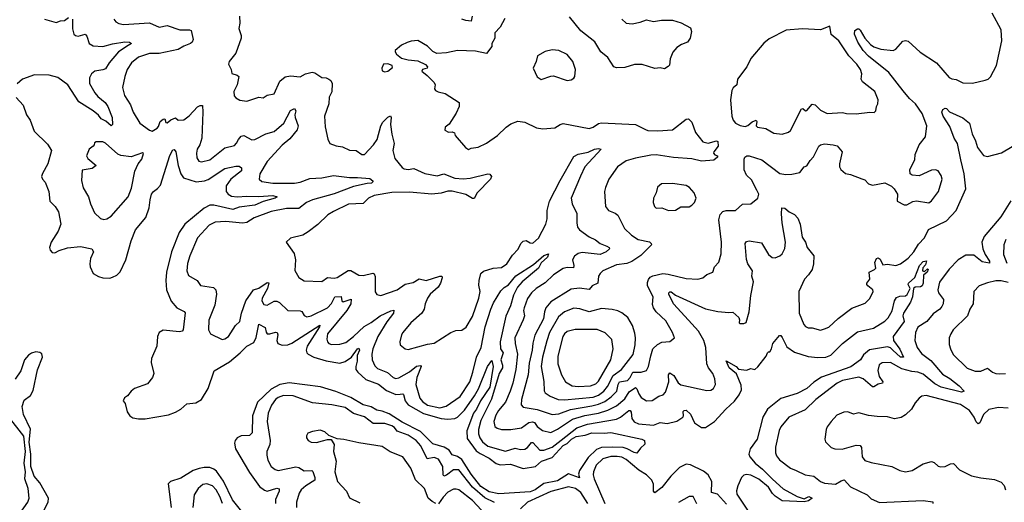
# Model space of a CAD drawing. Extents: x 1954683 to 2060285, y 904798 to 1016299.
# Tile 446 of 472: x 2036198 to 2043387, y 991013 to 994540. Entities that reach past the tile are written whole.
import ezdxf

# ---------------------------------------------------------------- set-up
doc = ezdxf.new("R2010")
doc.units = 0

msp = doc.modelspace()

# ---------------------------------------------------------------- linework, layer by layer
at = {"layer": '0CON10XD'}
for points in [[(2037801.8, 994565), (2037804.4, 994515), (2037798.6, 994475), (2037814.3, 994425), (2037814.3, 994405), (2037777.1, 994295), (2037726.2, 994235), (2037722, 994215), (2037742, 994175), (2037745.8, 994145.8), (2037785.6, 994135.6), (2037797.5, 994125), (2037786.7, 994065), (2037761.9, 994015), (2037764.4, 993984.4), (2037775, 993968.8), (2037805, 993952), (2037855, 993944.2), (2037945, 993973.8), (2037975, 993970), (2038005, 993988), (2038055, 993998.8), (2038098.3, 994091.7), (2038135, 994123.5), (2038175, 994130), (2038245, 994122), (2038285, 994143.8), (2038334.3, 994155.7), (2038352.7, 994152.7), (2038405, 994116.7), (2038435, 994116.2), (2038455, 994106), (2038470, 994095), (2038479.4, 994075), (2038476.9, 994013.1), (2038457.1, 993975), (2038455.6, 993925), (2038424.2, 993835), (2038428.3, 993758.3), (2038447.3, 993667.3), (2038462.5, 993635), (2038507.7, 993617.7), (2038555, 993612), (2038605, 993586), (2038655, 993584), (2038695, 993556.2), (2038715, 993556.2), (2038781.4, 993625), (2038807.5, 993665), (2038835, 993764), (2038848.5, 993791.5), (2038885, 993828), (2038905, 993836.7), (2038910, 993825), (2038905.5, 993775), (2038914, 993704), (2038932.7, 993635), (2038923.3, 993585), (2038937.1, 993525), (2038990, 993460), (2039005, 993450.6), (2039035, 993445.7), (2039075, 993452.9), (2039156.1, 993416.1), (2039245, 993399.1), (2039295, 993414.6), (2039375, 993381.5), (2039435, 993377.2), (2039486.9, 993383.1), (2039615, 993414), (2039630.7, 993410.7), (2039643.3, 993395), (2039635.8, 993375), (2039539.2, 993275), (2039515, 993234.2), (2039505, 993232.9), (2039455, 993263.6), (2039355, 993287.5), (2039325, 993288), (2039275, 993271.7), (2039206.2, 993266.2), (2039045, 993280.3), (2038915, 993277.3), (2038785.3, 993254.7), (2038744.3, 993235), (2038705, 993197.8), (2038597.4, 993192.6), (2038488, 993138), (2038446.9, 993113.1), (2038375, 993042.9), (2038305, 992988.9), (2038265, 992965.8), (2038176.1, 992943.9), (2038143.8, 992915), (2038202.1, 992832.1), (2038212.5, 992785), (2038207, 992707), (2038235.6, 992655.6), (2038275, 992630.8), (2038404.1, 992625.9), (2038445, 992655.5), (2038495, 992650.7), (2038515, 992655.4), (2038595, 992707.7), (2038616.6, 992706.6), (2038675, 992672.9), (2038705, 992671.9), (2038775, 992686.9), (2038785, 992682), (2038792.7, 992662.7), (2038792.4, 992552.4), (2038805, 992532), (2038835, 992524.4), (2038955, 992566.5), (2039011.3, 992608.7), (2039069.7, 992619.7), (2039115, 992645.5), (2039165, 992634.1), (2039265, 992666.7), (2039280, 992665), (2039282.5, 992655), (2039270.9, 992615), (2039254.1, 992585.9), (2039195, 992534.2), (2039174.4, 992505), (2039157.1, 992465), (2039150, 992425), (2039134, 992395), (2039054.2, 992325), (2038994.5, 992255.5), (2038985, 992236.7), (2038974.3, 992185.7), (2038976.2, 992165), (2039011.2, 992135), (2039035, 992130), (2039175, 992169.5), (2039223.3, 992176.7), (2039345, 992254), (2039382.1, 992267.9), (2039425, 992271.2), (2039457, 992293), (2039505, 992371.2), (2039550, 992505), (2039561.1, 992555), (2039551.2, 992601.2), (2039553.8, 992635), (2039565.4, 992684.6), (2039585, 992703.1), (2039655, 992724.4), (2039715, 992728.9), (2039755.7, 992755), (2039795, 992820), (2039837.4, 992862.6), (2039856.5, 992903.5), (2039875, 992922.5), (2039895, 992927.5), (2039925, 992908.6), (2039945, 992907.1), (2039985, 992944.3), (2040039.6, 993045), (2040049.3, 993085), (2040050, 993145), (2040066.9, 993215), (2040143.8, 993365), (2040245, 993540), (2040275, 993557.1), (2040347.6, 993572.4), (2040395, 993594.4), (2040425, 993599.4), (2040442.5, 993595), (2040323.8, 993465), (2040292.5, 993397.5), (2040223.8, 993235), (2040231.1, 993195), (2040264.7, 993125), (2040265.4, 993055), (2040271.5, 993025), (2040285.6, 993005), (2040355, 992953.8), (2040401.7, 992931.7), (2040436.9, 992905), (2040485.8, 992885), (2040500.6, 992875), (2040504.3, 992865), (2040480, 992845), (2040435, 992825.2), (2040305, 992837.9), (2040275, 992830.8), (2040247.7, 992812.3), (2040233.2, 992785), (2040244.6, 992745), (2040241.9, 992728.1), (2040195, 992730), (2040165, 992722.5), (2040095, 992675.5), (2040035, 992617.5), (2039967.8, 992575), (2039934.7, 992545.3), (2039906.5, 992503.5), (2039881.2, 992435), (2039876.9, 992415), (2039883.1, 992375), (2039873.1, 992346.9), (2039814.2, 992215), (2039814.7, 992175), (2039831.4, 992095), (2039819.5, 991985), (2039797.5, 991885), (2039779.7, 991825), (2039745, 991745.6), (2039693.4, 991685), (2039675, 991651.4), (2039660.9, 991605), (2039668.1, 991568.1), (2039685, 991554.5), (2039715, 991544.5), (2039784.6, 991545.4), (2039861.7, 991558.3), (2039915, 991597), (2039941.2, 991601.2), (2039955.5, 991595.5), (2039976.7, 991566.7), (2040015, 991537.3), (2040075, 991524.7), (2040125, 991547.1), (2040235, 991621.7), (2040325, 991648.7), (2040425, 991665.5), (2040492.4, 991687.6), (2040555, 991719.5), (2040615, 991769.7), (2040648.2, 991821.8), (2040695, 991852.1), (2040705, 991843.5), (2040718.8, 991805), (2040735, 991780.4), (2040775, 991755.5), (2040815, 991757.3), (2040865, 991788.1), (2040895, 991799.2), (2040912.1, 991817.9), (2040920.5, 991839.5), (2040937.3, 991895), (2040935.5, 991944.5), (2040945, 991960), (2040975, 991940), (2041005, 991886), (2041025, 991872.5), (2041215, 991830.8), (2041245, 991832), (2041263.3, 991845), (2041278, 991875), (2041274.2, 991915), (2041258.1, 991955), (2041227.8, 991995), (2041215.5, 992025), (2041206.7, 992145), (2041191.8, 992195), (2041153.9, 992265), (2041080.7, 992345), (2040970.7, 992465), (2040936.7, 992535), (2040937.1, 992545), (2040945, 992551.9), (2040955, 992550.5), (2040986.6, 992526.6), (2041205, 992428.1), (2041295, 992408.9), (2041375, 992400), (2041405, 992403.8), (2041447.5, 992365), (2041453.3, 992346.7), (2041450, 992325), (2041455, 992320), (2041485, 992320), (2041502.3, 992327.7), (2041524.4, 992405.6), (2041536.4, 992525), (2041556.8, 992625), (2041544.4, 992665), (2041547.8, 992705), (2041515, 992756.2), (2041505, 992787.5), (2041495.6, 992905), (2041505, 992918.6), (2041525, 992923.3), (2041615, 992910.8), (2041664.2, 992825), (2041691.7, 992801.7)], [(2039501.1, 994565), (2039495, 994530), (2039455, 994534.1), (2039425, 994544.7)], [(2040594.2, 994545), (2040625, 994515.7), (2040670.7, 994509.3), (2040728.9, 994521.1), (2040775, 994538.6), (2040825, 994526.2), (2040884.4, 994535.6), (2040965, 994535.5), (2041027.6, 994517.6), (2041095, 994480), (2041102.5, 994455), (2041092.5, 994405), (2041073, 994377), (2041030.3, 994359.7), (2040995, 994336), (2040967, 994303), (2040946.2, 994255), (2040942.5, 994207.5), (2040933, 994197), (2040905, 994181.2), (2040875, 994187.5), (2040836.2, 994183.8), (2040742.1, 994212.1), (2040686.8, 994213.2), (2040615, 994190.8), (2040555, 994187.9), (2040534.7, 994194.7), (2040491.1, 994265), (2040441.5, 994305), (2040397.6, 994377.6), (2040295, 994458.2), (2040211.2, 994561.2)], [(2043247.7, 994097.7), (2043268.8, 994105), (2043287.2, 994122.8), (2043329.5, 994205), (2043370, 994385), (2043363.6, 994465), (2043297.9, 994587.9)], [(2036583.5, 994545), (2036583.7, 994473.7), (2036592.9, 994435), (2036605, 994424.3), (2036625, 994418.9), (2036675, 994434), (2036688.8, 994418.8), (2036705, 994366), (2036735, 994350), (2036805, 994344.7), (2036875, 994363.8), (2036965, 994378.2), (2036999.2, 994375), (2037014.4, 994365), (2036989.1, 994350.9), (2036920, 994305), (2036851.9, 994225), (2036825, 994182.2), (2036805, 994173.3), (2036745.9, 994164.1), (2036721.1, 994145), (2036706.4, 994115), (2036707.5, 994075), (2036747.3, 994005), (2036769, 993979), (2036821.8, 993935), (2036841.5, 993905), (2036873.8, 993825), (2036876.5, 993775), (2036866.7, 993765), (2036827.6, 993797.6), (2036792.9, 993815), (2036772.3, 993842.3), (2036734.2, 993874.2), (2036630, 993940), (2036548.2, 994065), (2036475, 994118.6), (2036412.5, 994135), (2036305, 994137.8), (2036219.2, 994105), (2036179.3, 994070.7)], [(2036378.8, 994545), (2036465, 994520.5), (2036495, 994532.1), (2036525, 994535.4), (2036555, 994556.2)], [(2036884.4, 994545), (2036900.8, 994525), (2036922.7, 994512.7), (2036955, 994505.5), (2037145, 994516.5), (2037215, 994486.7), (2037275, 994497.1), (2037367.5, 994465), (2037436.7, 994466.7), (2037450, 994460), (2037464.2, 994395), (2037457.5, 994375), (2037446, 994365), (2037395, 994346.2), (2037355, 994321.6), (2037215, 994292), (2037145, 994292.7), (2037065, 994266.7), (2037014.3, 994225), (2036983.1, 994175), (2036965.6, 994125), (2036949.4, 994045), (2036963.1, 993985), (2037007.6, 993917.6), (2037025.6, 993865), (2037074.5, 993785), (2037145, 993732), (2037165, 993726.7), (2037202, 993748), (2037211.2, 993758.8), (2037222.9, 993795), (2037245, 993813.8), (2037256.4, 993816.4), (2037265, 993790), (2037275, 993786.7), (2037302, 993808), (2037335, 993822), (2037355.9, 993805.9), (2037395, 993807.8), (2037435, 993836.5), (2037495, 993902.5), (2037515, 993913.3), (2037532, 993912), (2037535.4, 993865.4), (2037528.1, 993675), (2037512.7, 993625), (2037493.6, 993595), (2037487.5, 993565), (2037490.9, 993530.9), (2037505.6, 993505.6), (2037525, 993500.6), (2037585, 993515.4), (2037695, 993603.3), (2037765, 993621.9), (2037781.4, 993638.6), (2037794.5, 993665), (2037815, 993688.5), (2037835, 993694.5), (2037892.7, 993662.7), (2037915, 993663.5), (2037995, 993705.4), (2038055, 993724), (2038125.9, 993785), (2038175, 993875.5), (2038205, 993890.6), (2038214.5, 993875), (2038206.4, 993845), (2038207.9, 993825), (2038230.4, 993765), (2038223.6, 993736.4), (2038170.4, 993669.6), (2038115, 993622.3), (2038004.4, 993505), (2037952.2, 993415), (2037946, 993375), (2037965, 993358.6), (2038045, 993345.5), (2038205, 993346.8), (2038245, 993354.1), (2038315, 993380.8), (2038405, 993383.4), (2038489.3, 993400.7), (2038605, 993386), (2038665, 993387.4), (2038755, 993379.4), (2038775, 993363.3), (2038777.3, 993355), (2038767.5, 993345), (2038735, 993344.1), (2038635, 993322.1), (2038495, 993268.3), (2038335, 993223.1), (2038292.5, 993205), (2038235, 993161.1), (2038145, 993159.5), (2038035, 993139.6), (2037908.9, 993091.1), (2037855, 993057.8), (2037825, 993054.5), (2037704, 993066), (2037625, 993060.5), (2037580.5, 993039.5), (2037495, 992946.9), (2037438.9, 992815), (2037422.4, 992757.6), (2037417.1, 992705), (2037430.3, 992670.3), (2037493.8, 992635), (2037517.7, 992597.7), (2037613.5, 992583.5), (2037630.6, 992565), (2037633.6, 992535), (2037623.1, 992455), (2037578.9, 992345), (2037576, 992275), (2037590, 992245), (2037675, 992202.5), (2037695, 992207.1), (2037721.2, 992225), (2037773.8, 992305), (2037804, 992335), (2037817.3, 992395), (2037848.4, 992485), (2037905, 992566), (2037945, 992578.8), (2038005, 992618.9), (2038017.2, 992617.2), (2038008.2, 992575), (2037968.8, 992505), (2037966.7, 992485), (2037979.8, 992459.8), (2038005, 992453.6), (2038055, 992483.1), (2038075, 992484.4), (2038095, 992474.4), (2038155, 992415.6), (2038245, 992413.3), (2038256.8, 992406.8), (2038275, 992377.5), (2038295, 992370), (2038325, 992377.1), (2038445, 992435.4), (2038475, 992467.3), (2038498, 992515), (2038545, 992516.9), (2038549.6, 992485), (2038558.8, 992478.8), (2038618.6, 992498.6), (2038616.4, 992465), (2038587.2, 992415), (2038446.2, 992245), (2038440, 992205), (2038444.4, 992185), (2038455, 992174.3), (2038475, 992167.8), (2038535, 992168.9), (2038577.9, 992182.1), (2038635, 992225.5), (2038712.7, 992297.3), (2038765, 992326.8), (2038829.6, 992375), (2038907.1, 992412.9), (2038928.5, 992418.5), (2038928, 992395), (2038878.4, 992331.6), (2038811.8, 992225), (2038775.3, 992135), (2038768.7, 992095), (2038771.2, 992055), (2038791.9, 992011.9), (2038810.9, 991990.9), (2038883, 991963), (2038924.6, 991924.6), (2038945, 991918.9), (2038965, 991922.9), (2039045, 991967.8), (2039095, 992007.3), (2039125, 992013.8), (2039128.9, 992005), (2039097.6, 991925), (2039089.7, 991875), (2039119.6, 991775), (2039139, 991749), (2039175, 991723.2), (2039265, 991704.3), (2039311.4, 991715), (2039415, 991787.3), (2039484.1, 991895), (2039505.8, 991965), (2039532.4, 992075), (2039566.2, 992145), (2039597.1, 992295), (2039637.4, 992425), (2039658.4, 992471.6), (2039711.4, 992558.6), (2039735, 992583.3), (2039767.1, 992602.8), (2039821.5, 992668.5), (2039949.7, 992750.3), (2040025, 992817.6), (2040059.5, 992829.5), (2040050.8, 992805), (2040006.2, 992763.8), (2039986.7, 992725), (2039866.4, 992623.6), (2039833.7, 992586.3), (2039803.9, 992526.1), (2039780.4, 992449.6), (2039746.6, 992373.4), (2039706.5, 992185), (2039707.4, 992135), (2039727.2, 992105), (2039711.1, 992055), (2039724, 992015), (2039723.9, 991995), (2039699.6, 991955), (2039641.9, 991768.1), (2039565, 991610.6), (2039546.7, 991545), (2039547.4, 991515), (2039556.9, 991485), (2039576.1, 991455), (2039615, 991424), (2039745, 991388.2), (2039815, 991408.9), (2039855, 991400), (2039885, 991402.7), (2039905, 991413.5), (2039935, 991451.1), (2039945, 991450.6), (2039994.8, 991394.8), (2040025, 991394.8), (2040085, 991417), (2040151.9, 991468.1)], [(2039740.9, 994549.1), (2039705.3, 994484.7), (2039668, 994445), (2039667.1, 994405), (2039644.2, 994365), (2039644.2, 994345), (2039605, 994294.3), (2039525, 994309.5), (2039395, 994315.8), (2039315, 994297.5), (2039244.1, 994294.1), (2039215, 994306.7), (2039175, 994346.2), (2039105, 994388), (2039055, 994383.8), (2039026.1, 994373.9), (2038985, 994353.3), (2038940, 994315), (2038938.8, 994305), (2038948.3, 994288.3), (2038985, 994260), (2039035, 994246.2), (2039105, 994238.8), (2039161.7, 994211.7), (2039176.2, 994196.2), (2039172.5, 994185), (2039140, 994175), (2039133.3, 994165), (2039173.5, 994133.5), (2039225, 994080), (2039232, 994065), (2039227.5, 994035), (2039233.6, 994023.6), (2039252.5, 994012.5), (2039305, 994001.2), (2039405.7, 993935.7), (2039405.8, 993905), (2039385, 993856.7), (2039333.9, 993776.1), (2039303.3, 993755), (2039303, 993733), (2039328.3, 993718.3), (2039355, 993720), (2039373, 993713), (2039377.5, 993695), (2039452, 993605), (2039475, 993592), (2039495, 993602.5), (2039545, 993609.2), (2039605, 993638.6), (2039686.2, 993693.8), (2039750, 993755), (2039785, 993778.1), (2039835, 993799.1), (2039885, 993790.5), (2039970.9, 993750.9), (2040017.3, 993742.7), (2040105, 993749.4), (2040143.8, 993775), (2040165, 993780.6), (2040355, 993745.6), (2040384.5, 993755.5), (2040425, 993781.9), (2040445, 993785.5), (2040695, 993774.5), (2040767.6, 993737.6), (2040785, 993729.4), (2040857, 993727), (2040965, 993734.2), (2041065, 993812.5), (2041080, 993815), (2041105, 993792.5), (2041132.5, 993715), (2041185, 993647.5), (2041225, 993638.9), (2041285, 993655.6), (2041295, 993650), (2041298.5, 993615), (2041265, 993575.7), (2041263.6, 993565), (2041273.4, 993553.4), (2041293.3, 993545), (2041293.3, 993535), (2041265.4, 993514.6), (2041175, 993506.9), (2041105, 993524.6), (2040972.7, 993532.7), (2040845, 993551.8), (2040805, 993550.7), (2040695, 993528.8), (2040625, 993507.8), (2040562.5, 993465), (2040499.2, 993375), (2040474.3, 993315), (2040468.6, 993285), (2040474.2, 993175.8), (2040496.7, 993145), (2040545, 993126.7), (2040565, 993112.5), (2040613.6, 993013.6), (2040664.3, 992965), (2040713.6, 992933.6), (2040796.5, 992916.5), (2040809.2, 992905), (2040810, 992895), (2040733.2, 992816.8), (2040667.1, 992772.9), (2040630.9, 992759.1), (2040555, 992748.8), (2040456, 992705), (2040435, 992686), (2040423.8, 992666.2), (2040420, 992615), (2040376.9, 992595), (2040355, 992568.5), (2040285, 992578.7), (2040225, 992570.8), (2040075, 992477.9), (2040039.2, 992435), (2040028.9, 992405), (2040022.8, 992355), (2039958.2, 992235), (2039945, 992176.7), (2039940.2, 992125), (2039918.7, 992031.3), (2039910.8, 991945), (2039861.2, 991765), (2039860.4, 991725), (2039875, 991709.5), (2039975, 991691.2), (2040085, 991655.8), (2040135, 991660.5), (2040218.8, 991691.2), (2040375, 991717.8), (2040425, 991730.6), (2040469.4, 991750.6), (2040516.1, 991783.9), (2040556.7, 991825), (2040567.2, 991875), (2040577.2, 991892.8), (2040635.7, 991904.3), (2040655.1, 991924.9), (2040675.2, 991964.8), (2040735.4, 991964.6), (2040775, 991977.1), (2040789.1, 992005), (2040805.3, 992085), (2040821.5, 992135), (2040855, 992167.1), (2040887, 992183), (2040945, 992189.4), (2040978, 992215), (2040964.2, 992255), (2040915, 992340), (2040845, 992404.4), (2040825.4, 992435), (2040819.4, 992459.4), (2040822.3, 992515), (2040782.3, 992595), (2040781.2, 992618.8), (2040788.2, 992641.8), (2040801.8, 992658.2), (2040821.2, 992668.8), (2040894.7, 992684.7), (2040931.6, 992681.6), (2041065, 992649.6), (2041150, 992645), (2041185, 992654.4), (2041215, 992677.1), (2041259.2, 992695), (2041270, 992735), (2041301.7, 992768.3), (2041320.7, 992829.3), (2041323.2, 992915), (2041303.5, 993076.5), (2041312.7, 993117.3), (2041330.8, 993139.2), (2041355, 993145.5), (2041425, 993145.5), (2041475, 993191.9), (2041535, 993194.4), (2041586.2, 993235), (2041593.8, 993265), (2041580.6, 993295), (2041541.1, 993371.1), (2041504.2, 993404.2), (2041487.5, 993442.5), (2041488, 993522), (2041493.3, 993535), (2041505.9, 993544.1), (2041525, 993545.7), (2041616.7, 993516.7), (2041747.2, 993417.2), (2041790.9, 993409.1), (2041835, 993411.9), (2041895, 993423.5), (2041925, 993464.2), (2041945, 993472.5), (2041968.3, 993511.7), (2041992.6, 993537.4), (2042032.5, 993615), (2042044.4, 993625.6), (2042075, 993633.1), (2042136.7, 993626.7), (2042167.5, 993617.5), (2042204, 993575), (2042184.3, 993485.7), (2042184.4, 993464.4), (2042193.8, 993445), (2042227, 993417), (2042265, 993409.2), (2042347.3, 993377.3), (2042369.1, 993369.1), (2042395, 993341.2), (2042425, 993330.8), (2042515, 993347.5), (2042563.6, 993323.6), (2042582.5, 993305), (2042606.2, 993265), (2042604.2, 993214.2), (2042655, 993186.7), (2042675, 993186.7), (2042718.3, 993211.7), (2042745, 993217.5), (2042835, 993201.4), (2042855, 993217.5), (2042905.6, 993285), (2042932.5, 993375), (2042925, 993402.5), (2042903.3, 993435), (2042885, 993442.5), (2042855, 993440.8), (2042765, 993399.2), (2042713.9, 993403.9), (2042700, 993415), (2042698, 993445), (2042732.5, 993515), (2042737.1, 993555), (2042766, 993625), (2042811.9, 993685), (2042821.5, 993765), (2042787.9, 993855), (2042739.6, 993925), (2042695, 993963.8), (2042649.1, 994019.1), (2042543.2, 994153.2), (2042395, 994272.6), (2042356, 994315), (2042317.1, 994375), (2042293.5, 994435), (2042295, 994460), (2042315, 994474.2), (2042325, 994473.8), (2042335, 994463.8), (2042367.8, 994405), (2042409.8, 994359.8), (2042435, 994340.7), (2042485, 994323.8), (2042575.8, 994314.3), (2042595.7, 994324.3), (2042645, 994383.1), (2042665, 994388.1), (2042685, 994384.4), (2042772.7, 994302.7), (2042891.4, 994225), (2042985, 994118.8), (2043005, 994107.5), (2043035, 994102.9), (2043085, 994078.6), (2043155, 994075.8), (2043247.7, 994097.7)], [(2041765, 993703.3), (2041811.7, 993718.3), (2041825, 993730), (2041905, 993889.2), (2041915, 993890.8), (2041935, 993873.8), (2041945, 993876.2), (2041985, 993922), (2042005, 993918.6), (2042045, 993879.2), (2042093.6, 993853.6), (2042205, 993861.4), (2042235, 993854.4), (2042305, 993851.5), (2042405, 993864), (2042437.7, 993862.3), (2042450, 993875), (2042453.3, 993905), (2042462.5, 993925), (2042466.2, 993955), (2042440.8, 994015), (2042350.6, 994085), (2042341.5, 994105), (2042347.3, 994145), (2042337.5, 994175), (2042310, 994215), (2042252.7, 994275), (2042178.1, 994385), (2042121.8, 994431.8), (2042113, 994493), (2042045.8, 994465.8), (2041913.1, 994473.1), (2041795, 994464.4), (2041670.4, 994399.6), (2041630.8, 994369.2), (2041535, 994256), (2041506.5, 994195), (2041438, 994105), (2041434.3, 994065), (2041407.1, 994042.9), (2041397.3, 994022.7), (2041387.5, 993955), (2041398.6, 993835), (2041407.5, 993805), (2041425, 993784.2), (2041457.9, 993767.9), (2041495, 993760), (2041515, 993766.7), (2041545, 993794.1), (2041575, 993805.6), (2041579.5, 993795), (2041575.7, 993765), (2041585, 993754.4), (2041645, 993745.8), (2041705, 993710.8), (2041765, 993703.3)], [(2040195, 994096), (2040225, 994100), (2040245, 994113.3), (2040251.2, 994125), (2040256.2, 994175), (2040236.2, 994235), (2040195, 994286.2), (2040133.9, 994313.9), (2040085, 994318.8), (2040035, 994307.5), (2039977.5, 994275), (2039970, 994235), (2039946.2, 994185), (2039975, 994122.5), (2040005, 994102.5), (2040075, 994128), (2040095, 994128.8), (2040195, 994096)], [(2038865, 994160), (2038885, 994164), (2038918.8, 994191.2), (2038916.2, 994205), (2038885, 994217.8), (2038853.3, 994215), (2038841.2, 994185), (2038845, 994167.5), (2038865, 994160)], [(2036171.7, 993971.7), (2036223.3, 993915), (2036246.7, 993845), (2036273.3, 993805), (2036304.2, 993725), (2036399.7, 993629.7), (2036430.5, 993585), (2036402.2, 993487.8), (2036363.2, 993416.8), (2036357.5, 993395), (2036364.2, 993375), (2036383, 993353), (2036410.6, 993285), (2036417.1, 993215), (2036457.1, 993175), (2036480.6, 993135), (2036497.5, 993045), (2036478.9, 992995), (2036428.6, 992915), (2036416, 992875), (2036420, 992855), (2036435, 992839.2), (2036455, 992835.6), (2036486.3, 992853.7), (2036547.2, 992872.8), (2036641.7, 992881.7), (2036725, 992865.4), (2036735.5, 992845), (2036715.4, 992795), (2036708.8, 992755), (2036712.7, 992735), (2036735.3, 992685.3), (2036772.4, 992662.4), (2036805, 992653.2), (2036855, 992652.6), (2036875, 992658.1), (2036906.9, 992673.1), (2036931.9, 992698.1), (2036973.3, 992785), (2037012.7, 992925), (2037042.5, 993005), (2037118.5, 993095), (2037143.8, 993165), (2037149.6, 993225), (2037160.5, 993265), (2037174.1, 993285.9), (2037205, 993305.6), (2037225, 993330), (2037295, 993547.1), (2037315, 993588), (2037325, 993590.8), (2037338.9, 993575), (2037354.7, 993475), (2037375.3, 993415), (2037393.1, 993385), (2037486.3, 993356.3), (2037547.2, 993362.7), (2037575, 993372.7), (2037695, 993452), (2037775, 993470), (2037800.2, 993470.2), (2037818.1, 993458.1), (2037816.1, 993435), (2037740, 993375), (2037704.7, 993325), (2037704.7, 993285), (2037719.1, 993265), (2037745, 993251.1), (2037785, 993246.9), (2037855, 993251.5), (2037945, 993247.9), (2038045.9, 993255.9), (2038077.5, 993245), (2038063.3, 993235), (2037975, 993212.8), (2037915, 993185.9), (2037799.2, 993170.8), (2037755, 993152.7), (2037615, 993185.9), (2037585, 993185.2), (2037545, 993163), (2037404.1, 993045.9), (2037361.6, 992985), (2037305.7, 992845), (2037270.2, 992695), (2037265.8, 992635), (2037269.3, 992565), (2037304.3, 992484.3), (2037344.5, 992435), (2037398.2, 992408.2), (2037406.9, 992396.9), (2037391.4, 992275), (2037385, 992264.6), (2037365, 992259), (2037245, 992272.1), (2037216.9, 992255), (2037203.6, 992225), (2037198.7, 992155), (2037159.3, 992065), (2037157.3, 992035), (2037176.2, 991955), (2037167.7, 991925), (2037130.3, 991879.7), (2037035, 991845.5), (2037010.6, 991825), (2036985, 991790.8), (2036962, 991778), (2036953.3, 991755), (2036968, 991735), (2036983.6, 991675), (2037001.2, 991645), (2037025, 991630), (2037065, 991622.4), (2037115, 991624.2), (2037285, 991653.3), (2037335, 991671.2), (2037375.4, 991694.6), (2037417, 991733), (2037485, 991740), (2037525, 991764.5), (2037574, 991846), (2037618.9, 991975), (2037729, 992041), (2037807.1, 992105), (2037855, 992153.4), (2037908.5, 992181.5), (2037925, 992218.6), (2037944.6, 992315.4), (2037990.5, 992290.5), (2037997, 992257), (2038005, 992245.5), (2038025, 992244.2), (2038066.7, 992256.7), (2038076.9, 992255), (2038081.6, 992238.4), (2038074.2, 992195), (2038082.7, 992175), (2038115, 992161.9), (2038155, 992165.3), (2038185, 992177.2), (2038388.8, 992308.8), (2038386.2, 992295), (2038296.3, 992155), (2038289.4, 992125), (2038294.1, 992105), (2038303.2, 992095), (2038345, 992075.2), (2038435, 992046.5), (2038535, 992029.1), (2038575, 992041.4), (2038619.5, 992075), (2038664.7, 992135), (2038675, 992139.5), (2038677.8, 992125), (2038662.5, 992087.5), (2038661.8, 992045), (2038651.6, 992005), (2038652.8, 991985), (2038666.4, 991965), (2038725, 991912), (2038817.9, 991877.9), (2038875, 991831.2), (2038945, 991801), (2038975, 991802.7), (2038995, 991806.9), (2039000.8, 991800.9), (2039011.1, 991755), (2039033.8, 991725), (2039145, 991662.9), (2039275, 991626.1), (2039325, 991620.2), (2039375, 991625.7), (2039395, 991636.4), (2039445, 991687.8), (2039518.2, 991791.8), (2039548.4, 991841.6), (2039612.7, 992005), (2039645, 992050), (2039654.7, 992004.7), (2039630.2, 991855), (2039562, 991755), (2039533.2, 991695), (2039511.9, 991665), (2039462.8, 991535), (2039465, 991479.4), (2039530.6, 991390.6), (2039559.4, 991369.4), (2039625, 991336), (2039676.1, 991296.1), (2039705, 991287.3), (2039782.2, 991292.2), (2039875, 991260.6), (2039964, 991276), (2040007.1, 991315), (2040085, 991341), (2040165, 991429.5), (2040195, 991442.3), (2040227.3, 991475), (2040261.6, 991495), (2040325.9, 991504.1), (2040375, 991521.9), (2040465, 991518.6), (2040515, 991523.3), (2040741.2, 991475), (2040758.8, 991465), (2040761.7, 991438.3), (2040730.7, 991409.3), (2040705, 991372.5), (2040685, 991376.7), (2040634.4, 991405), (2040605, 991414.4), (2040525, 991417.6), (2040445, 991413.2), (2040410, 991400), (2040348.1, 991341.9), (2040284.1, 991245.9), (2040278.7, 991218.7), (2040285, 991193.3), (2040205, 991221.6), (2040125, 991170.8), (2040025, 991149.8), (2039961.3, 991105), (2039925, 991090.2), (2039695, 991075.4), (2039625, 991089.5), (2039565, 991129.4), (2039495, 991219), (2039425, 991327.1), (2039395, 991348.3), (2039355, 991359.4), (2039332.9, 991395), (2039297.6, 991417.6), (2039215, 991440), (2039125, 991531), (2038989.3, 991599.3), (2038895, 991659.8), (2038845, 991679.8), (2038805, 991687), (2038765, 991710.8), (2038705, 991727), (2038615, 991778.2), (2038505, 991824.4), (2038395, 991857.7), (2038165, 991885.8), (2038097.1, 991875), (2038035, 991839.2), (2037934.7, 991745), (2037898, 991645)], [(2041691.7, 992801.7), (2041715, 992800), (2041747.5, 992815), (2041765, 992830), (2041785, 992868.8), (2041790.3, 992915), (2041763.8, 993055), (2041759.2, 993120.8), (2041763.3, 993165), (2041785, 993163.3), (2041816.8, 993136.8), (2041855, 993116.2), (2041879.4, 993089.4), (2041897.5, 993045), (2041912.2, 992952.2), (2041934.2, 992915), (2041946.4, 992876.4), (2041995.7, 992815), (2041994.3, 992755), (2041984.2, 992715), (2041957.1, 992675), (2041927.1, 992645), (2041887.1, 992555), (2041888.6, 992395), (2041922.4, 992312.4), (2041935, 992298), (2041955, 992289.2), (2041985, 992288.6), (2042045, 992272), (2042075, 992280.8), (2042105, 992294.2), (2042173.8, 992356.2), (2042272.5, 992432.5), (2042371.2, 992468.8), (2042405, 992503.3), (2042429.4, 992555), (2042427.8, 992565), (2042390.8, 992595), (2042382, 992605), (2042382.5, 992615), (2042404.4, 992645), (2042400.5, 992695), (2042440, 992715), (2042448.4, 992725), (2042441.2, 992765), (2042454.2, 992795.8), (2042465, 992800), (2042481.2, 992791.2), (2042498.8, 992748.8), (2042535, 992753.8), (2042595, 992743.8), (2042630, 992755), (2042685, 992797.5), (2042725.4, 992845), (2042759.7, 992900.2), (2042803.6, 992945), (2042833.6, 993006.4), (2042965, 993069.4), (2043035.4, 993145), (2043106.9, 993305), (2043092.9, 993415), (2043068.9, 993515), (2043045.4, 993635), (2043020.6, 993675), (2042988.6, 993758.6), (2042940.4, 993835), (2042930.4, 993865), (2042938.1, 993885), (2042955, 993893.5), (2042965, 993891.4), (2042987.9, 993867.9), (2043085, 993822), (2043134, 993785), (2043151.8, 993705), (2043177.7, 993655), (2043190, 993605), (2043235, 993547.1), (2043265, 993540.5), (2043367, 993567), (2043445, 993614.5)], [(2036810.9, 993080.9), (2036835, 993084.4), (2036865, 993104), (2036990, 993245), (2037015, 993308.8), (2037037.5, 993432.5), (2037062.9, 993487.1), (2037089.5, 993520.5), (2037102.5, 993562.5), (2037095, 993566.7), (2037012.3, 993537.7), (2036935, 993548), (2036915, 993558.5), (2036825, 993637.5), (2036805, 993647.5), (2036755, 993647.5), (2036745, 993640), (2036742.5, 993625), (2036733.3, 993615), (2036705, 993593.3), (2036685.7, 993545), (2036694.5, 993525), (2036755.9, 993474.1), (2036726.9, 993453.1), (2036655, 993441.2), (2036648.6, 993365), (2036661.2, 993311.2), (2036699.4, 993245), (2036714.3, 993195), (2036745, 993130), (2036788.6, 993088.6), (2036810.9, 993080.9)], [(2040935, 993146.7), (2040985, 993148.8), (2041025, 993173.3), (2041085, 993172.5), (2041105.9, 993184.1), (2041125.7, 993204.3), (2041136.2, 993235), (2041122.5, 993275), (2041088.8, 993315), (2041065, 993328.1), (2040965, 993342), (2040885, 993340), (2040854.3, 993315.7), (2040843.9, 993276.1), (2040824.3, 993235), (2040823.1, 993205), (2040832.5, 993175), (2040845, 993163.8), (2040886.1, 993166.1), (2040935, 993146.7)], [(2043435, 993215.4), (2043361, 993099), (2043240.6, 992955), (2043223.6, 992915), (2043229.7, 992865), (2043247.1, 992825), (2043280, 992775), (2043278.6, 992761.4), (2043225, 992771), (2043165, 992820.4), (2043105, 992820.4), (2043048.9, 992785), (2042983.9, 992716.1), (2042913.2, 992623.2), (2042901.5, 992565), (2042907.3, 992545), (2042941.8, 992495), (2042939.4, 992465), (2042930.8, 992445), (2042916.2, 992423.8), (2042868.6, 992391.4), (2042821.1, 992335), (2042755, 992293.3), (2042737.7, 992255), (2042733.8, 992195), (2042749.6, 992145), (2042782.1, 992102.1), (2042850.2, 992050.2), (2042935, 991950), (2042988.2, 991918.2), (2043057.9, 991865), (2043094.2, 991825), (2043075, 991819.3), (2042925, 991854.2), (2042879.5, 991879.5), (2042795, 991948.7), (2042756.3, 991963.6), (2042711.7, 991968.3), (2042639.7, 991989.7), (2042555, 992034.7), (2042495, 992033.3), (2042472.5, 992017.5), (2042463, 991977), (2042473, 991933), (2042500.8, 991895), (2042496.9, 991883.1), (2042465, 991876.9), (2042435, 991857.1), (2042425, 991857.1), (2042356.5, 991916.5), (2042325, 991927.1), (2042205, 991904.1), (2042165.6, 991885), (2042010, 991765), (2041931.9, 991688.1), (2041813.8, 991635), (2041755, 991566), (2041742.3, 991537.7), (2041715.6, 991415.6), (2041715.6, 991375), (2041723, 991353), (2041745, 991324.2), (2041825, 991262.9), (2041866, 991245), (2041934, 991214), (2041995.4, 991205.4), (2042045, 991166.7), (2042075, 991154.5), (2042155, 991146.4), (2042195, 991171.5), (2042216.6, 991176.6), (2042265, 991126.7), (2042385, 991068.9), (2042415, 991038.1), (2042475, 991012.3), (2042795, 991027.1), (2042866, 991016), (2042865.8, 991005)], [(2043397.5, 992935), (2043382.5, 992895), (2043381.8, 992825), (2043405, 992760)], [(2040151.9, 991468.1), (2040265, 991556.6), (2040342.5, 991585), (2040555, 991621.4), (2040585, 991636.6), (2040645, 991684.5), (2040655, 991685.6), (2040661.9, 991671.9), (2040666.8, 991625), (2040685, 991600.9), (2040716.7, 991586.7), (2040825, 991578.2), (2040875, 991597.5), (2040925, 991589.4), (2040995, 991606.8), (2041039.4, 991635), (2041045.5, 991645), (2041042.8, 991677.2), (2041048.8, 991685), (2041065, 991687.1), (2041095, 991657.9), (2041124.1, 991594.1), (2041175, 991560.4), (2041205, 991560), (2041269.7, 991605), (2041354.8, 991695.2), (2041417.9, 991752.1), (2041451.3, 991798.7), (2041467.3, 991835), (2041465, 991870), (2041431.2, 991951.2), (2041378.8, 991995), (2041355, 992046.7), (2041428.9, 992005), (2041446.4, 991986.4), (2041505, 991978.2), (2041535, 991991.8), (2041565.3, 991984.7), (2041587.3, 992002.7), (2041648.2, 992081.8), (2041656.7, 992105), (2041665, 992113.3), (2041675, 992113.3), (2041687.5, 992135), (2041697.3, 992175), (2041745, 992232.2), (2041755, 992231.9), (2041765, 992218.6), (2041800, 992150), (2041855, 992110.3), (2041955, 992079), (2042025, 992071.4), (2042085, 992074.1), (2042120.1, 992089.9), (2042205, 992174.5), (2042315, 992258.7), (2042432.9, 992285), (2042515, 992337.7), (2042539.1, 992360.9), (2042567.4, 992412.6), (2042585.4, 992484.6), (2042600.2, 992509.8), (2042625, 992520), (2042665, 992522.9), (2042677.9, 992532.1), (2042698.9, 992575), (2042683.8, 992605), (2042686.2, 992615), (2042733.8, 992656.2), (2042768.1, 992745), (2042795, 992772), (2042818.3, 992778.3), (2042810.7, 992749.3), (2042792.7, 992727.3), (2042790, 992705), (2042805, 992700), (2042825, 992720), (2042830, 992715), (2042822.5, 992695), (2042797.5, 992672.5), (2042794.4, 992615), (2042787.3, 992595), (2042775, 992586.9), (2042735, 992584.5), (2042723.6, 992576.4), (2042717.8, 992515), (2042703, 992475), (2042650, 992395), (2042647.1, 992375), (2042655.2, 992334.8), (2042575.4, 992225), (2042578.9, 992195), (2042625, 992132.5), (2042652, 992075), (2042630, 992075), (2042573.2, 992125), (2042555, 992141.6), (2042535, 992149.3), (2042402.9, 992127.1), (2042359.6, 992090.4), (2042336.7, 992055), (2042265.9, 992004.1), (2042051.7, 991928.3), (2041995, 991890.3), (2041945.4, 991845), (2041875, 991807.6), (2041755, 991771.6), (2041658.7, 991695), (2041624.7, 991635), (2041581.6, 991475), (2041530.8, 991405), (2041521.2, 991365), (2041528.9, 991345), (2041568.6, 991298.6), (2041622.5, 991255), (2041693.8, 991183.8), (2041772.4, 991112.4), (2041875, 991056.2), (2041925, 991039.2), (2041960, 991055), (2041983.8, 991045), (2041956.2, 991025), (2041925, 991015.8), (2041765, 991025.3), (2041715, 991057.9), (2041695, 991077.4), (2041665, 991123.7), (2041595, 991182.7), (2041535, 991212.9), (2041505, 991216.4), (2041485, 991211.1), (2041467.7, 991195), (2041441.3, 991135), (2041432.4, 991097.6), (2041433.3, 991073.3), (2041547, 990905)], [(2043415, 992620.8), (2043365, 992632.9), (2043325, 992631.2), (2043265, 992618.5), (2043204.2, 992595), (2043164, 992555), (2043159.4, 992465), (2043135.6, 992425), (2043117.5, 992375), (2043014.3, 992275), (2042995.4, 992244.6), (2042985.5, 992214.5), (2042985.5, 992165.5), (2042993.1, 992135), (2043013.9, 992093.9), (2043114.6, 991994.6), (2043175, 991972), (2043215, 991972), (2043265, 991992.9), (2043301.2, 991965), (2043325, 991955.7), (2043355, 991951.4), (2043395, 991955.6)], [(2040175, 991763.2), (2040385, 991781.5), (2040425, 991795.9), (2040463.8, 991825), (2040490.7, 991859.3), (2040530.8, 991939.2), (2040592, 991985), (2040677.4, 992092.6), (2040691.9, 992165), (2040694.7, 992215), (2040689.3, 992249.3), (2040671.5, 992305), (2040637.1, 992365), (2040595, 992398), (2040565, 992411.9), (2040523.6, 992423.6), (2040445, 992429.5), (2040355, 992406.1), (2040286.9, 992426.9), (2040245, 992432.1), (2040175, 992404.6), (2040131.7, 992368.3), (2040067.1, 992255), (2040046.4, 992193.6), (2040015.8, 992075), (2040006.2, 992005), (2040023.8, 991896.2), (2040028.1, 991828.1), (2040034.6, 991814.6), (2040069.9, 991789.9), (2040128.8, 991765), (2040175, 991763.2)], [(2040275, 991860), (2040365, 991863.5), (2040405, 991879.3), (2040425, 991899.2), (2040513.4, 992055), (2040530.4, 992135), (2040522, 992202), (2040473, 992253), (2040415.3, 992275.3), (2040253, 992277), (2040195, 992262.5), (2040175, 992245.6), (2040163.3, 992225), (2040127.8, 992082.2), (2040126.9, 992025), (2040152.8, 991945), (2040182.7, 991895), (2040232, 991865), (2040275, 991860)], [(2036358.3, 990925), (2036406.1, 991015), (2036407.1, 991045), (2036344.8, 991155), (2036303.2, 991205), (2036279.3, 991275), (2036279.2, 991365), (2036267.9, 991452.1), (2036277.4, 991547.4), (2036226.2, 991655), (2036215.8, 991714.2), (2036231.1, 991758.9), (2036276.9, 991795), (2036295, 991830.8), (2036328.1, 991981.9), (2036364.4, 992075), (2036359.5, 992099.5), (2036345, 992109.4), (2036315, 992113.5), (2036285, 992104.4), (2036262.2, 992087.8), (2036232.7, 992055), (2036205.4, 991974.6), (2036165, 991914.4)], [(2039665, 991011.2), (2039595, 991045.6), (2039503.1, 991123.1), (2039405, 991250.3), (2039365, 991251.6), (2039315, 991212.6), (2039295, 991205.7), (2039289.6, 991215), (2039288.4, 991275), (2039255, 991329.1), (2039225, 991341.2), (2039171.7, 991331.7), (2039126.5, 991425), (2039092, 991465), (2039034.5, 991505), (2038955, 991533.3), (2038935, 991559.4), (2038915, 991573.2), (2038865, 991589.3), (2038778.2, 991588.2), (2038715, 991637.7), (2038635, 991662.1), (2038575, 991705.3), (2038475.8, 991725.8), (2038335, 991740.7), (2038195, 991791.6), (2038125, 991794.7), (2038085, 991779.3), (2038065, 991763.8), (2038036.2, 991723.8), (2038011.8, 991665), (2038005.5, 991605), (2038027.1, 991465), (2038023.3, 991435), (2038001.4, 991385), (2038001.2, 991358.8), (2038010.3, 991320.3), (2038034, 991275), (2038062.6, 991252.6), (2038085.6, 991245.6), (2038215, 991271.8), (2038235, 991267.5), (2038275, 991243.5), (2038330, 991245), (2038338.3, 991238.3), (2038353.2, 991195), (2038352.2, 991175), (2038286.5, 991135), (2038252.2, 991105), (2038238.7, 991081.3), (2038219.1, 991015), (2038218.5, 990975)], [(2043415, 991700.5), (2043345, 991707.5), (2043275, 991691.8), (2043235, 991654.3), (2043208.9, 991595), (2043195, 991588), (2043181.3, 991601.3), (2043166.2, 991636.2), (2043132.2, 991685), (2043067.8, 991727.8), (2042815.8, 991794.2), (2042785, 991790), (2042764.3, 991775.7), (2042735, 991741.2), (2042710, 991695), (2042665, 991652.9), (2042635, 991634.4), (2042585, 991624.4), (2042535, 991638.1), (2042459.7, 991640.3), (2042395, 991647.1), (2042325, 991666.9), (2042285, 991658.6), (2042245, 991675.6), (2042215, 991671.9), (2042165, 991649.4), (2042122.5, 991605), (2042094.2, 991565), (2042087.1, 991545), (2042076.7, 991475), (2042081.2, 991455), (2042123.3, 991415), (2042150, 991405), (2042203, 991403), (2042305, 991430), (2042335, 991427.5), (2042343.3, 991415), (2042350, 991345), (2042369.1, 991319.1), (2042415, 991303.3), (2042565, 991275.8), (2042625, 991245.8), (2042665, 991235.7), (2042713.3, 991245), (2042793.3, 991295), (2042855, 991311.4), (2042875, 991304.3), (2042905, 991277.1), (2042923.2, 991273.2), (2042955, 991274.4), (2042995, 991295.6), (2043015, 991298.1), (2043060.2, 991250.2), (2043147.1, 991207.1), (2043215, 991191.5), (2043315, 991179.1), (2043365, 991160), (2043386.9, 991136.9), (2043395.5, 991105)], [(2036199.1, 990930.9), (2036257.3, 991015), (2036266.1, 991045), (2036260.3, 991115), (2036234.8, 991185), (2036239.2, 991235), (2036230.2, 991299.8), (2036239, 991385), (2036227.5, 991497.5), (2036115, 991641.5)], [(2037898, 991645), (2037895, 991520.8), (2037875, 991502.9), (2037815, 991500), (2037786.7, 991485), (2037770.9, 991465), (2037765.4, 991445), (2037774.1, 991405), (2037875, 991232.3), (2037949, 991129), (2037985, 991101.8), (2038005, 991096), (2038075, 991116), (2038091.1, 991111.1), (2038093.3, 991095), (2038065.3, 991035), (2038065.4, 991005)], [(2039235.6, 991004.4), (2039208.9, 991018.9), (2039180, 991045), (2039152.9, 991115), (2039088.3, 991178.3), (2039053.7, 991263.7), (2038995.5, 991345.5), (2038901.7, 991381.7), (2038845, 991422.5), (2038675, 991448.1), (2038565, 991472.9), (2038515, 991476.7), (2038455, 991502.5), (2038425, 991528.8), (2038390.5, 991540.5), (2038335, 991532), (2038301.7, 991518.3), (2038290.7, 991499.3), (2038291.2, 991485), (2038304.3, 991464.3), (2038325, 991452.5), (2038365, 991449.4), (2038408.3, 991461.7), (2038445, 991473.3), (2038471.7, 991471.7), (2038493.3, 991435), (2038488.1, 991385), (2038507.3, 991315), (2038499.4, 991235), (2038517.1, 991165), (2038584, 991095), (2038605.8, 991045.8), (2038680.9, 991010.9)], [(2041359.3, 990999.3), (2041293.2, 991073.2), (2041248.9, 991085), (2041252.4, 991165), (2041225, 991213.1), (2041191.3, 991241.3), (2041095, 991287.9), (2041065, 991291.9), (2041015, 991266.7), (2040952.4, 991205), (2040887.2, 991122.8), (2040835, 991082.5), (2040826, 991095), (2040824.4, 991145), (2040814, 991175), (2040774.4, 991215), (2040718.2, 991248.2), (2040625, 991325.9), (2040595, 991342.5), (2040560.9, 991349.1), (2040515, 991348.2), (2040455, 991330.4), (2040408, 991285), (2040387.1, 991237.1), (2040384.7, 991215), (2040391.2, 991185), (2040469.3, 991005)], [(2037850.1, 990910.1), (2037752.1, 991032), (2037685, 991167.8), (2037635, 991240.3), (2037615, 991256.2), (2037585, 991267.8), (2037545, 991268.4), (2037509.2, 991260.8), (2037465, 991246.2), (2037375, 991191), (2037298, 991165), (2037280.9, 991149.1), (2037304.7, 990975)], [(2037679.3, 991005), (2037660, 991055), (2037631.3, 991105), (2037605, 991133.6), (2037565, 991148.2), (2037535, 991144.4), (2037500, 991115), (2037472.8, 991067.2), (2037461.9, 990975)], [(2039568.5, 990955), (2039505, 991027.6), (2039405, 991103.5), (2039385, 991110), (2039365, 991108.5), (2039325, 991087.3), (2039289.2, 991050.8), (2039255, 991002.9)], [(2040347.2, 991005), (2040295, 991084.7), (2040255, 991113.8), (2040205, 991126.2), (2040075, 991093.6), (2039905.4, 991015), (2039855, 990965.9)], [(2041141.3, 991001.3), (2041115, 991057.1), (2041085, 991057.1), (2041008.2, 991011.8)]]:
    msp.add_lwpolyline(points, dxfattribs=at)

doc.saveas('drawing.dxf')
